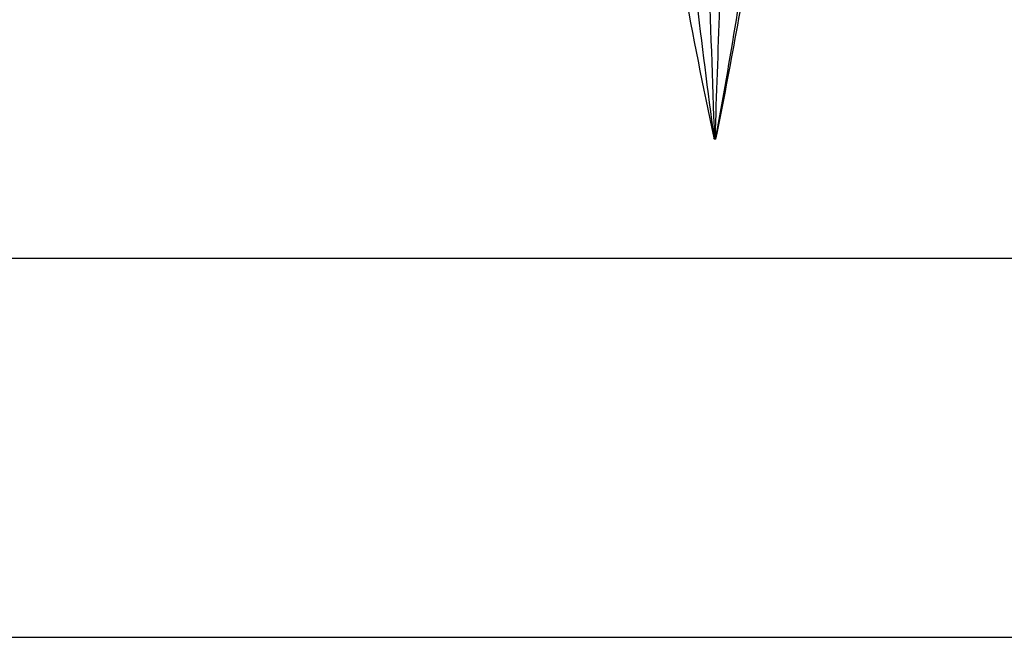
# Model space of a CAD drawing. Header units: millimetres. Extents: x -206 to 214, y -182 to 189.
# Tile 39 of 656: x -136.06 to -124.38, y 116.53 to 123.86. Entities that reach past the tile are written whole.
import ezdxf

# ---------------------------------------------------------------- set-up
doc = ezdxf.new("R2010")
doc.units = ezdxf.units.MM
doc.layers.add('Default', color=7, linetype='Continuous', true_color=0x000000)
doc.layers.add('Screw', color=7, linetype='Continuous', true_color=0xffffff)

msp = doc.modelspace()

# ---------------------------------------------------------------- linework, layer by layer
at = {"layer": 'Default'}
for p, q in [((-195.811, 121.031, 723.503), (204.189, 121.031, 723.503)), ((-195.811, 121.031, 816.503), (204.189, 121.031, 816.503))]:
    msp.add_line(p, q, dxfattribs=at)
msp.add_open_spline([(-195.811, 116.531, 723.503), (4.189, 116.531, 723.503), (204.189, 116.531, 723.503)], degree=2, dxfattribs=at)
at = {"layer": 'Screw', "color": 7, "true_color": 0xffffff}
for p, q in [((-127.822, 122.45, 721.507), (-127.823, 122.458, 721.508)), ((-127.821, 122.45, 721.498), (-127.822, 122.458, 721.497)), ((-127.822, 122.45, 721.503), (-127.8, 122.45, 721.503)), ((-127.813, 122.45, 721.492), (-127.814, 122.458, 721.491)), ((-127.811, 122.45, 721.492), (-127.811, 122.45, 721.514)), ((-127.809, 122.45, 721.514), (-127.809, 122.458, 721.516)), ((-127.804, 122.45, 721.495), (-127.803, 122.458, 721.493)), ((-127.8, 122.45, 721.503), (-127.798, 122.458, 721.503))]:
    msp.add_line(p, q, dxfattribs=at)
at = {"layer": 'Screw', "color": 7, "true_color": 0xffffff, "extrusion": (0.018848, -1.78546e-15, 0.999822)}
msp.add_arc((135.417, 80.435, 718.966), 62.328, 98.57845, 102, dxfattribs=at)
at = {"layer": 'Screw', "color": 7, "true_color": 0xffffff, "extrusion": (-0.772512, -9.33495e-14, -0.635)}
msp.add_arc((-135.417, 577.577, -359.419), 62.328, 78, 81.15889, dxfattribs=at)
at = {"layer": 'Screw', "color": 7, "true_color": 0xffffff, "extrusion": (-0.984564, -9.33495e-14, 0.175023)}
msp.add_arc((-135.417, 627.043, 252.118), 62.328, 78, 80.89587, dxfattribs=at)
at = {"layer": 'Screw', "color": 7, "true_color": 0xffffff, "extrusion": (-0.506335, -9.33495e-14, 0.862337)}
msp.add_arc((-135.417, 194.153, 686.894), 62.328, 78, 80.63153, dxfattribs=at)
at = {"layer": 'Screw', "color": 7, "true_color": 0xffffff, "extrusion": (-0.326888, 3.09613e-14, -0.945063)}
msp.add_arc((-135.417, 417.594, -640.086), 62.328, 279.63402, 282, dxfattribs=at)
at = {"layer": 'Screw', "color": 7, "true_color": 0xffffff, "extrusion": (0.984564, 9.33495e-14, -0.175023)}
msp.add_arc((135.417, 748.95, -252.118), 62.328, 258, 259.92855, dxfattribs=at)
at = {"layer": 'Screw', "color": 7, "true_color": 0xffffff, "extrusion": (0, -1, 0)}
for centre, radius, start, end in [((-127.811, 721.503, -122.458), 0.0129, 178.92, 340.92), ((-127.811, 721.503, -122.458), 0.0129, 160.2, 178.92), ((-127.811, 721.503, -122.458), 0.0129, 0, 160.2), ((-127.811, 721.503, -122.45), 0.0111, 160.2, 0), ((-127.811, 721.503, -122.45), 0.0111, 0, 160.2), ((-127.811, 721.503, -122.458), 0.0129, 340.92, 0)]:
    msp.add_arc(centre, radius, start, end, dxfattribs=at)
at = {"layer": 'Screw', "color": 7, "true_color": 0xffffff, "extrusion": (0, 1, 0)}
for start, end in [(180, 19.8), (19.8, 180)]:
    msp.add_arc((127.811, 721.503, 122.454), 0.012, start, end, dxfattribs=at)

doc.saveas('drawing.dxf')
